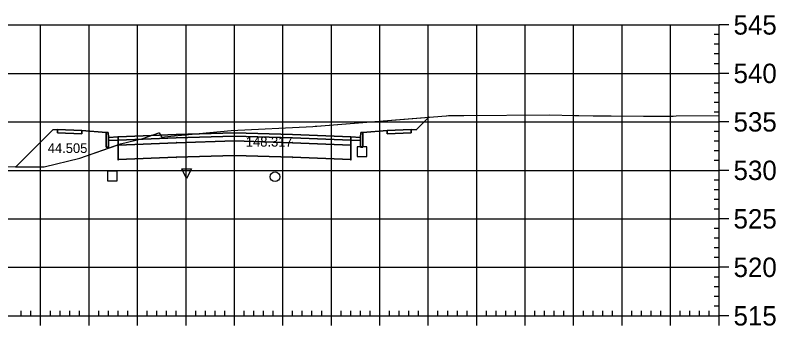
# Model space of a CAD drawing. Extents: x 704834 to 709892, y 372981 to 377533.
# Drawn here: x 705541.6 to 705698.6, y 373360.8 to 373424.8 of the extents above; entities that cross this region are included whole.
import ezdxf

# ---------------------------------------------------------------- set-up
doc = ezdxf.new("R2010")
doc.units = 0
for name, color, linetype in [('1', 7, 'Continuous'), ('10', 7, 'Continuous'), ('13', 7, 'Continuous'), ('14', 7, 'Continuous'), ('4', 7, 'Continuous'), ('57', 7, 'Continuous'), ('59', 7, 'Continuous'), ('Default_Xsect', 7, 'Continuous'), ('Existing', 7, 'Continuous')]:
    doc.layers.add(name, color=color, linetype=linetype)

msp = doc.modelspace()

# ---------------------------------------------------------------- linework, layer by layer
for points in [[(705624.37, 373401.19), (705626.97, 373403.78)], [(705549.37, 373401.19), (705541.75, 373393.56)], [(705550.37, 373401.23), (705549.37, 373401.19)], [(705560.37, 373400.63), (705555.37, 373401.03)], [(705613.37, 373400.63), (705618.37, 373401.03)], [(705623.37, 373401.23), (705624.37, 373401.19)]]:
    msp.add_lwpolyline(points)
for points in [[(705555.37, 373401.03), (705550.37, 373401.23), (705550.37, 373400.56), (705555.37, 373400.36)], [(705560.87, 373399.63), (705560.79, 373400.63), (705560.37, 373400.63), (705560.37, 373397.63), (705560.87, 373397.63)], [(705586.87, 373399.88), (705598.87, 373399.52), (705610.87, 373399.04), (705610.87, 373399.71), (705598.87, 373400.19), (705586.87, 373400.55), (705574.87, 373400.19), (705562.87, 373399.71), (705562.87, 373399.04), (705574.87, 373399.52)], [(705586.87, 373398.88), (705598.87, 373398.52), (705610.87, 373398.04), (705610.87, 373399.04), (705598.87, 373399.52), (705586.87, 373399.88), (705574.87, 373399.52), (705562.87, 373399.04), (705562.87, 373398.04), (705574.87, 373398.52)], [(705586.82, 373399.83), (705586.92, 373399.83), (705586.92, 373399.93), (705586.82, 373399.93)], [(705612.87, 373397.63), (705613.37, 373397.63), (705613.37, 373400.63), (705612.96, 373400.63), (705612.87, 373399.63)], [(705618.37, 373400.36), (705623.37, 373400.56), (705623.37, 373401.23), (705618.37, 373401.03)], [(705562.87, 373399.71), (705560.87, 373399.63), (705560.87, 373398.96), (705562.87, 373399.04)], [(705586.87, 373395.88), (705598.87, 373395.52), (705610.87, 373395.04), (705610.87, 373398.04), (705598.87, 373398.52), (705586.87, 373398.88), (705574.87, 373398.52), (705562.87, 373398.04), (705562.87, 373395.04), (705574.87, 373395.52)], [(705574.82, 373398.47), (705574.92, 373398.47), (705574.92, 373398.57), (705574.82, 373398.57)], [(705586.82, 373398.83), (705586.92, 373398.83), (705586.92, 373398.93), (705586.82, 373398.93)], [(705598.82, 373398.47), (705598.92, 373398.47), (705598.92, 373398.57), (705598.82, 373398.57)], [(705610.87, 373399.04), (705612.87, 373398.96), (705612.87, 373399.63), (705610.87, 373399.71)], [(705562.82, 373397.99), (705562.92, 373397.99), (705562.92, 373398.09), (705562.82, 373398.09)], [(705610.82, 373397.99), (705610.92, 373397.99), (705610.92, 373398.09), (705610.82, 373398.09)], [(705574.82, 373395.47), (705574.92, 373395.47), (705574.92, 373395.57), (705574.82, 373395.57)], [(705586.82, 373395.83), (705586.92, 373395.83), (705586.92, 373395.93), (705586.82, 373395.93)], [(705598.82, 373395.47), (705598.92, 373395.47), (705598.92, 373395.57), (705598.82, 373395.57)], [(705562.82, 373394.99), (705562.92, 373394.99), (705562.92, 373395.09), (705562.82, 373395.09)], [(705610.82, 373394.99), (705610.92, 373394.99), (705610.92, 373395.09), (705610.82, 373395.09)]]:
    msp.add_lwpolyline(points, close=True)
at = {"layer": '1'}
for points in [[(705562.87, 373398.1), (705563.38, 373398.28), (705567.99, 373399.42), (705571.24, 373400.56), (705571.33, 373400.58), (705571.79, 373399.71), (705571.82, 373399.67), (705573.72, 373399.84), (705586.16, 373401.04), (705603.02, 373401.87), (705603.55, 373401.9), (705603.63, 373401.91), (705603.65, 373401.91), (705603.68, 373401.91), (705603.7, 373401.91), (705603.75, 373401.92), (705603.8, 373401.92), (705603.85, 373401.93), (705626.97, 373403.78), (705624.37, 373401.19), (705623.37, 373401.23), (705623.37, 373400.56), (705618.37, 373400.36), (705618.37, 373401.03), (705613.37, 373400.63), (705613.37, 373397.63), (705612.87, 373397.63), (705612.87, 373398.96), (705610.87, 373399.04), (705610.87, 373398.04), (705610.87, 373395.04), (705598.87, 373395.52), (705586.87, 373395.88), (705574.87, 373395.52), (705562.87, 373395.04), (705562.87, 373398.04)], [(705541.75, 373393.56), (705547.62, 373393.54), (705554.94, 373395.33), (705562.87, 373398.1), (705562.87, 373399.04), (705560.87, 373398.96), (705560.87, 373397.63), (705560.37, 373397.63), (705560.37, 373400.63), (705555.37, 373401.03), (705555.37, 373400.36), (705550.37, 373400.56), (705550.37, 373401.23), (705549.37, 373401.19)], [(705576.99, 373391.15), (705575.99, 373393.15), (705577.99, 373393.15)]]:
    msp.add_lwpolyline(points, close=True, dxfattribs=at)
at = {"layer": '10'}
msp.add_lwpolyline([(705560.64, 373390.67), (705562.64, 373390.67), (705562.64, 373392.67), (705560.64, 373392.67)], close=True, dxfattribs=at)
at = {"layer": '13'}
msp.add_circle((705595.24, 373391.49), 1, dxfattribs=at)
at = {"layer": '14'}
for points in [[(705626.97, 373403.78), (705626.97, 373403.83), (705626.97, 373403.78), (705626.92, 373403.78), (705626.97, 373403.78), (705626.97, 373403.73), (705626.97, 373403.78), (705627.02, 373403.78)], [(705574.87, 373400.19), (705574.87, 373400.24), (705574.87, 373400.19), (705574.82, 373400.19), (705574.87, 373400.19), (705574.87, 373400.14), (705574.87, 373400.19), (705574.92, 373400.19)], [(705586.87, 373400.55), (705586.87, 373400.6), (705586.87, 373400.55), (705586.82, 373400.55), (705586.87, 373400.55), (705586.87, 373400.5), (705586.87, 373400.55), (705586.92, 373400.55)], [(705598.87, 373400.19), (705598.87, 373400.24), (705598.87, 373400.19), (705598.82, 373400.19), (705598.87, 373400.19), (705598.87, 373400.14), (705598.87, 373400.19), (705598.92, 373400.19)], [(705562.87, 373399.71), (705562.87, 373399.76), (705562.87, 373399.71), (705562.82, 373399.71), (705562.87, 373399.71), (705562.87, 373399.66), (705562.87, 373399.71), (705562.92, 373399.71)], [(705610.87, 373399.71), (705610.87, 373399.76), (705610.87, 373399.71), (705610.82, 373399.71), (705610.87, 373399.71), (705610.87, 373399.66), (705610.87, 373399.71), (705610.92, 373399.71)], [(705541.75, 373393.56), (705541.75, 373393.61), (705541.75, 373393.56), (705541.7, 373393.56), (705541.75, 373393.56), (705541.75, 373393.51), (705541.75, 373393.56), (705541.8, 373393.56)]]:
    msp.add_lwpolyline(points, dxfattribs=at)
at = {"layer": '4'}
msp.add_lwpolyline([(705612.21, 373395.68), (705614.21, 373395.68), (705614.21, 373397.68), (705612.21, 373397.68)], close=True, dxfattribs=at)
at = {"layer": '57'}
for p, q in [((705486.87, 373422.82), (705686.87, 373422.82)), ((705546.87, 373362.82), (705546.87, 373422.82)), ((705556.87, 373362.82), (705556.87, 373422.82)), ((705566.87, 373362.82), (705566.87, 373422.82)), ((705576.87, 373362.82), (705576.87, 373422.82)), ((705586.87, 373362.82), (705586.87, 373422.82)), ((705596.87, 373362.82), (705596.87, 373422.82)), ((705606.87, 373362.82), (705606.87, 373422.82)), ((705616.87, 373362.82), (705616.87, 373422.82)), ((705626.87, 373362.82), (705626.87, 373422.82)), ((705636.87, 373362.82), (705636.87, 373422.82)), ((705646.87, 373362.82), (705646.87, 373422.82)), ((705656.87, 373362.82), (705656.87, 373422.82)), ((705666.87, 373362.82), (705666.87, 373422.82)), ((705676.87, 373362.82), (705676.87, 373422.82)), ((705686.87, 373362.82), (705686.87, 373422.82)), ((705686.87, 373362.82), (705686.87, 373422.82)), ((705688.87, 373422.82), (705686.87, 373422.82)), ((705686.87, 373420.82), (705685.87, 373420.82)), ((705686.87, 373418.82), (705685.87, 373418.82)), ((705686.87, 373416.82), (705685.87, 373416.82)), ((705686.87, 373414.82), (705685.87, 373414.82)), ((705486.87, 373412.82), (705686.87, 373412.82)), ((705688.87, 373412.82), (705686.87, 373412.82)), ((705686.87, 373410.82), (705685.87, 373410.82)), ((705686.87, 373408.82), (705685.87, 373408.82)), ((705686.87, 373406.82), (705685.87, 373406.82)), ((705686.87, 373404.82), (705685.87, 373404.82)), ((705486.87, 373402.82), (705686.87, 373402.82)), ((705688.87, 373402.82), (705686.87, 373402.82)), ((705686.87, 373400.82), (705685.87, 373400.82)), ((705686.87, 373398.82), (705685.87, 373398.82)), ((705686.87, 373396.82), (705685.87, 373396.82)), ((705686.87, 373394.82), (705685.87, 373394.82)), ((705486.87, 373392.82), (705686.87, 373392.82)), ((705688.87, 373392.82), (705686.87, 373392.82)), ((705686.87, 373390.82), (705685.87, 373390.82)), ((705686.87, 373388.82), (705685.87, 373388.82)), ((705686.87, 373386.82), (705685.87, 373386.82)), ((705686.87, 373384.82), (705685.87, 373384.82)), ((705486.87, 373382.82), (705686.87, 373382.82)), ((705688.87, 373382.82), (705686.87, 373382.82)), ((705686.87, 373380.82), (705685.87, 373380.82)), ((705686.87, 373378.82), (705685.87, 373378.82)), ((705686.87, 373376.82), (705685.87, 373376.82)), ((705686.87, 373374.82), (705685.87, 373374.82)), ((705486.87, 373372.82), (705686.87, 373372.82)), ((705688.87, 373372.82), (705686.87, 373372.82)), ((705686.87, 373370.82), (705685.87, 373370.82)), ((705686.87, 373368.82), (705685.87, 373368.82)), ((705686.87, 373366.82), (705685.87, 373366.82)), ((705542.87, 373362.82), (705542.87, 373363.82)), ((705544.87, 373362.82), (705544.87, 373363.82)), ((705548.87, 373362.82), (705548.87, 373363.82)), ((705550.87, 373362.82), (705550.87, 373363.82)), ((705552.87, 373362.82), (705552.87, 373363.82)), ((705554.87, 373362.82), (705554.87, 373363.82)), ((705558.87, 373362.82), (705558.87, 373363.82)), ((705560.87, 373362.82), (705560.87, 373363.82)), ((705562.87, 373362.82), (705562.87, 373363.82)), ((705564.87, 373362.82), (705564.87, 373363.82)), ((705568.87, 373362.82), (705568.87, 373363.82)), ((705570.87, 373362.82), (705570.87, 373363.82)), ((705572.87, 373362.82), (705572.87, 373363.82)), ((705574.87, 373362.82), (705574.87, 373363.82)), ((705578.87, 373362.82), (705578.87, 373363.82)), ((705580.87, 373362.82), (705580.87, 373363.82)), ((705582.87, 373362.82), (705582.87, 373363.82)), ((705584.87, 373362.82), (705584.87, 373363.82)), ((705588.87, 373362.82), (705588.87, 373363.82)), ((705590.87, 373362.82), (705590.87, 373363.82)), ((705592.87, 373362.82), (705592.87, 373363.82)), ((705594.87, 373362.82), (705594.87, 373363.82)), ((705598.87, 373362.82), (705598.87, 373363.82)), ((705600.87, 373362.82), (705600.87, 373363.82)), ((705602.87, 373362.82), (705602.87, 373363.82)), ((705604.87, 373362.82), (705604.87, 373363.82)), ((705608.87, 373362.82), (705608.87, 373363.82)), ((705610.87, 373362.82), (705610.87, 373363.82)), ((705612.87, 373362.82), (705612.87, 373363.82)), ((705614.87, 373362.82), (705614.87, 373363.82)), ((705618.87, 373362.82), (705618.87, 373363.82)), ((705620.87, 373362.82), (705620.87, 373363.82)), ((705622.87, 373362.82), (705622.87, 373363.82)), ((705624.87, 373362.82), (705624.87, 373363.82)), ((705628.87, 373362.82), (705628.87, 373363.82)), ((705630.87, 373362.82), (705630.87, 373363.82)), ((705632.87, 373362.82), (705632.87, 373363.82)), ((705634.87, 373362.82), (705634.87, 373363.82)), ((705638.87, 373362.82), (705638.87, 373363.82)), ((705640.87, 373362.82), (705640.87, 373363.82)), ((705642.87, 373362.82), (705642.87, 373363.82)), ((705644.87, 373362.82), (705644.87, 373363.82)), ((705648.87, 373362.82), (705648.87, 373363.82)), ((705650.87, 373362.82), (705650.87, 373363.82)), ((705652.87, 373362.82), (705652.87, 373363.82)), ((705654.87, 373362.82), (705654.87, 373363.82)), ((705658.87, 373362.82), (705658.87, 373363.82)), ((705660.87, 373362.82), (705660.87, 373363.82)), ((705662.87, 373362.82), (705662.87, 373363.82)), ((705664.87, 373362.82), (705664.87, 373363.82)), ((705668.87, 373362.82), (705668.87, 373363.82)), ((705670.87, 373362.82), (705670.87, 373363.82)), ((705672.87, 373362.82), (705672.87, 373363.82)), ((705674.87, 373362.82), (705674.87, 373363.82)), ((705678.87, 373362.82), (705678.87, 373363.82)), ((705680.87, 373362.82), (705680.87, 373363.82)), ((705682.87, 373362.82), (705682.87, 373363.82)), ((705684.87, 373362.82), (705684.87, 373363.82)), ((705686.87, 373364.82), (705685.87, 373364.82)), ((705486.87, 373362.82), (705686.87, 373362.82)), ((705486.87, 373362.82), (705686.87, 373362.82)), ((705546.87, 373360.82), (705546.87, 373362.82)), ((705556.87, 373360.82), (705556.87, 373362.82)), ((705566.87, 373360.82), (705566.87, 373362.82)), ((705576.87, 373360.82), (705576.87, 373362.82)), ((705586.87, 373360.82), (705586.87, 373362.82)), ((705596.87, 373360.82), (705596.87, 373362.82)), ((705606.87, 373360.82), (705606.87, 373362.82)), ((705616.87, 373360.82), (705616.87, 373362.82)), ((705626.87, 373360.82), (705626.87, 373362.82)), ((705636.87, 373360.82), (705636.87, 373362.82)), ((705646.87, 373360.82), (705646.87, 373362.82)), ((705656.87, 373360.82), (705656.87, 373362.82)), ((705666.87, 373360.82), (705666.87, 373362.82)), ((705676.87, 373360.82), (705676.87, 373362.82)), ((705686.87, 373360.82), (705686.87, 373362.82)), ((705688.87, 373362.82), (705686.87, 373362.82))]:
    msp.add_line(p, q, dxfattribs=at)
at = {"layer": 'Default_Xsect'}
msp.add_lwpolyline([(705541.75, 373393.56), (705549.37, 373401.19), (705550.37, 373401.23), (705555.37, 373401.03), (705560.37, 373400.63), (705560.79, 373400.63), (705560.87, 373399.63), (705562.87, 373399.71), (705574.87, 373400.19), (705586.87, 373400.55), (705598.87, 373400.19), (705610.87, 373399.71), (705612.87, 373399.63), (705612.96, 373400.63), (705613.37, 373400.63), (705618.37, 373401.03), (705623.37, 373401.23), (705624.37, 373401.19), (705626.97, 373403.78)], dxfattribs=at)
at = {"layer": 'Existing'}
msp.add_lwpolyline([(705529.81, 373393.61), (705547.62, 373393.54), (705554.94, 373395.33), (705563.38, 373398.28), (705567.99, 373399.42), (705571.24, 373400.56), (705571.33, 373400.58), (705571.79, 373399.71), (705571.82, 373399.67), (705573.72, 373399.84), (705586.16, 373401.04), (705603.02, 373401.87), (705603.55, 373401.9), (705603.63, 373401.91), (705603.65, 373401.91), (705603.68, 373401.91), (705603.7, 373401.91), (705603.75, 373401.92), (705603.8, 373401.92), (705603.85, 373401.93), (705630.54, 373404.07), (705630.64, 373404.08), (705631.06, 373404.11), (705631.25, 373404.11), (705631.57, 373404.12), (705634.22, 373404.12), (705651.91, 373404.29), (705657.04, 373404.14), (705657.77, 373404.12), (705657.93, 373404.12), (705660.88, 373404.05), (705661.51, 373404.05), (705664.58, 373404.04), (705671.28, 373403.99), (705675.49, 373404.01), (705676.78, 373404.03), (705677.4, 373404.03), (705678, 373404.05), (705686.87, 373404.11)], dxfattribs=at)

# ---------------------------------------------------------------- texts
at = {"layer": '14'}
for p in [(705550.34, 373401.18), (705550.34, 373400.51), (705555.34, 373400.31), (705618.34, 373400.31), (705623.34, 373401.18), (705623.34, 373400.51)]:
    msp.add_text('+', height=0.1, dxfattribs=at).set_placement(p)
at = {"layer": '57'}
for s, p in [('545', (705689.87, 373420.82)), ('540', (705689.87, 373410.82)), ('535', (705689.87, 373400.82)), ('530', (705689.87, 373390.82)), ('525', (705689.87, 373380.82)), ('520', (705689.87, 373370.82)), ('515', (705689.87, 373360.82))]:
    msp.add_text(s, height=4, dxfattribs=at).set_placement(p)
at = {"layer": '59'}
for s, p in [('44.505', (705548.33, 373396.4)), ('148.317', (705589.21, 373397.72))]:
    msp.add_text(s, height=2, dxfattribs=at).set_placement(p)

doc.saveas('drawing.dxf')
